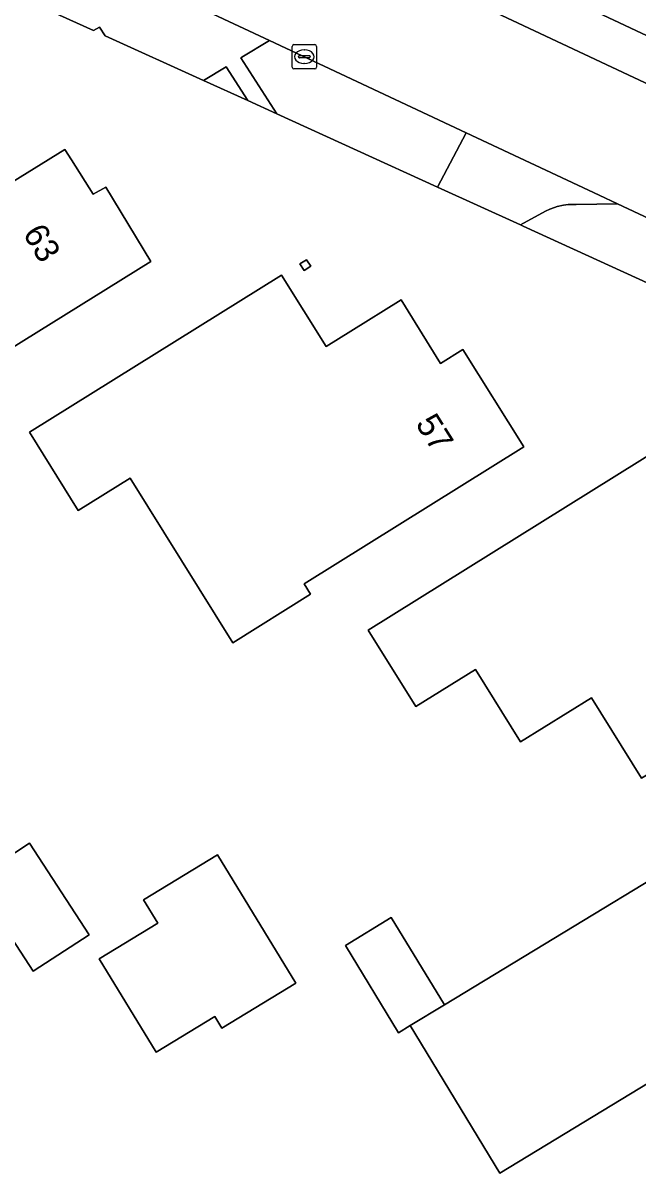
# Model space of a CAD drawing. Extents: x 158835 to 160077, y 386387 to 387778.
# Drawn here: x 159324.99 to 159350.23, y 386506.79 to 386554.02 of the extents above; entities that cross this region are included whole.
import ezdxf

# ---------------------------------------------------------------- set-up
doc = ezdxf.new("R2010")
doc.units = 0
for name, color, linetype in [('IMGEO_Berm_groen', 7, 'Continuous'), ('IMGEO_Erf', 7, 'Continuous'), ('IMGEO_Groenvoorziening', 7, 'Continuous'), ('IMGEO_Kolk', 7, 'Continuous'), ('IMGEO_Muur', 7, 'Continuous'), ('IMGEO_Pand', 7, 'Continuous'), ('IMGEO_Pand_nummerreeks', 7, 'Continuous'), ('IMGEO_Parkeervlak_open', 7, 'Continuous'), ('IMGEO_Rijbaan_lokaal_open', 7, 'Continuous'), ('IMGEO_Voetpad_open', 7, 'Continuous')]:
    doc.layers.add(name, color=color, linetype=linetype)

msp = doc.modelspace()

# ---------------------------------------------------------------- linework, layer by layer
at = {"layer": 'IMGEO_Berm_groen'}
msp.add_lwpolyline([(159352.464, 386545.16), (159349.396, 386546.601), (159347.702, 386546.572), (159347.374, 386546.567), (159347.18, 386546.542), (159346.919, 386546.489), (159346.802, 386546.451), (159346.621, 386546.378), (159346.443, 386546.295), (159345.409, 386545.727), (159345.526, 386545.674), (159353.791, 386541.901), (159354.018, 386542.161), (159354.22, 386542.421), (159354.409, 386542.728), (159354.586, 386543.095), (159354.69, 386543.359), (159354.801, 386543.686), (159354.904, 386544.015)], close=True, dxfattribs=at)
at = {"layer": 'IMGEO_Erf'}
msp.add_lwpolyline([(159353.791, 386541.901), (159345.526, 386545.674), (159345.409, 386545.727), (159342.001, 386547.282), (159335.414, 386550.289), (159334.221, 386550.834), (159332.396, 386551.667), (159328.362, 386553.498), (159328.13, 386553.854), (159327.891, 386553.712), (159325.094, 386554.983)], dxfattribs=at)
for points in [[(159322.223, 386549.778), (159322.505, 386549.317), (159321.223, 386548.533), (159322.604, 386546.293), (159323.89, 386547.086), (159326.716, 386548.827), (159326.981, 386548.404), (159327.868, 386546.988), (159328.387, 386547.275), (159330.245, 386544.227), (159319.691, 386537.673), (159317.69, 386540.897), (159313.172, 386538.149), (159310.454, 386542.605)], [(159336.632, 386544.302), (159336.805, 386544.034), (159336.534, 386543.859), (159336.361, 386544.128)], [(159335.606, 386543.662), (159337.437, 386540.733), (159338.45, 386541.363), (159340.512, 386542.649), (159342.125, 386540.037), (159343.04, 386540.611), (159345.55, 386536.616), (159336.535, 386530.987), (159336.8, 386530.561), (159333.605, 386528.57), (159329.395, 386535.327), (159327.262, 386533.998), (159325.258, 386537.215)], [(159351.37, 386536.696), (159353.124, 386533.831), (159354.154, 386534.47), (159356.087, 386535.669), (159357.868, 386532.759), (159358.436, 386533.116), (159360.555, 386529.664), (159359.986, 386529.305), (159360.16, 386529.022), (159350.767, 386523.24), (159350.382, 386523.003), (159348.32, 386526.314), (159345.417, 386524.505), (159343.567, 386527.476), (159341.114, 386525.948), (159339.157, 386529.089)], [(159356.596, 386522.379), (159360.268, 386516.328), (159344.558, 386506.795), (159340.887, 386512.846), (159340.412, 386512.558), (159338.226, 386516.141), (159340.102, 386517.286), (159342.291, 386513.698)], [(159325.408, 386515.082), (159322.962, 386518.841), (159325.259, 386520.336), (159327.705, 386516.577)], [(159332.978, 386519.866), (159336.196, 386514.592), (159333.156, 386512.738), (159332.864, 386513.217), (159330.462, 386511.752), (159328.124, 386515.584), (159330.526, 386517.049), (159329.939, 386518.011)]]:
    msp.add_lwpolyline(points, close=True, dxfattribs=at)
at = {"layer": 'IMGEO_Groenvoorziening'}
for points in [[(159335.115, 386553.306), (159333.969, 386552.615), (159333.934, 386552.594), (159335.414, 386550.289), (159342.001, 386547.282), (159343.189, 386549.515)], [(159333.326, 386552.228), (159332.396, 386551.667), (159334.221, 386550.834)]]:
    msp.add_lwpolyline(points, close=True, dxfattribs=at)
at = {"layer": 'IMGEO_Kolk'}
for p, q in [((159336.041, 386552.212), (159336.041, 386553.064)), ((159336.116, 386553.138), (159336.968, 386553.138)), ((159336.529, 386552.918), (159336.554, 386552.918)), ((159337.042, 386553.064), (159337.042, 386552.212)), ((159336.3, 386552.632), (159336.3, 386552.644)), ((159336.738, 386552.595), (159336.34, 386552.595)), ((159336.343, 386552.681), (159336.741, 386552.681)), ((159336.552, 386552.358), (159336.527, 386552.358)), ((159336.784, 386552.644), (159336.784, 386552.632)), ((159336.968, 386552.138), (159336.116, 386552.138))]:
    msp.add_line(p, q, dxfattribs=at)
for points in [[(159336.041, 386552.212), (159336.041, 386553.064)], [(159336.116, 386553.138), (159336.968, 386553.138)], [(159337.042, 386553.064), (159337.042, 386552.212)], [(159336.968, 386552.138), (159336.116, 386552.138)]]:
    msp.add_lwpolyline(points, dxfattribs=at)
for centre, radius, start, end in [((159336.118, 386553.062), 0.0765, 91.552, 178.448), ((159336.118, 386553.062), 0.0765, 91.552, 178.448), ((159336.966, 386553.062), 0.0765, 1.552, 88.448), ((159336.966, 386553.062), 0.0765, 1.552, 88.448), ((159336.34, 386552.641), 0.0403, 85.8775, 175.7526), ((159336.337, 386552.631), 0.0366, 178.938, 274.7102), ((159336.741, 386552.638), 0.043, 264.8664, 352.4533), ((159336.745, 386552.643), 0.0386, 1.7309, 96.639), ((159336.118, 386552.214), 0.0765, 181.552, 268.448), ((159336.118, 386552.214), 0.0765, 181.552, 268.448), ((159336.966, 386552.214), 0.0765, 271.552, 358.448), ((159336.966, 386552.214), 0.0765, 271.552, 358.448)]:
    msp.add_arc(centre, radius, start, end, dxfattribs=at)
for centre, major_axis, ratio, start_param, end_param in [((159336.528, 386552.638), (-0.387, 0.002), 0.722429, 4.712389, 7.853982), ((159336.553, 386552.638), (-0.39, 0.002), 0.717154, 1.570796, 4.712389)]:
    msp.add_ellipse(centre, major_axis=major_axis, ratio=ratio, start_param=start_param, end_param=end_param, dxfattribs=at)
at = {"layer": 'IMGEO_Muur'}
msp.add_lwpolyline([(159336.632, 386544.302), (159336.361, 386544.128), (159336.534, 386543.859), (159336.805, 386544.034)], close=True, dxfattribs=at)
at = {"layer": 'IMGEO_Pand'}
for points in [[(159322.604, 386546.293), (159321.223, 386548.533), (159322.505, 386549.317), (159322.223, 386549.778), (159310.454, 386542.605), (159313.172, 386538.149), (159317.69, 386540.897), (159319.691, 386537.673), (159330.245, 386544.227), (159328.387, 386547.275), (159327.868, 386546.988), (159326.981, 386548.404), (159326.716, 386548.827), (159323.89, 386547.086)], [(159343.04, 386540.611), (159342.125, 386540.037), (159340.512, 386542.649), (159338.45, 386541.363), (159337.437, 386540.733), (159335.606, 386543.662), (159325.258, 386537.215), (159327.262, 386533.998), (159329.395, 386535.327), (159333.605, 386528.57), (159336.8, 386530.561), (159336.535, 386530.987), (159345.55, 386536.616)], [(159359.986, 386529.305), (159360.555, 386529.664), (159358.436, 386533.116), (159357.868, 386532.759), (159356.087, 386535.669), (159354.154, 386534.47), (159353.124, 386533.831), (159351.37, 386536.696), (159339.157, 386529.089), (159341.114, 386525.948), (159343.567, 386527.476), (159345.417, 386524.505), (159348.32, 386526.314), (159350.382, 386523.003), (159350.767, 386523.24), (159360.16, 386529.022)], [(159360.268, 386516.328), (159356.596, 386522.379), (159342.291, 386513.698), (159340.887, 386512.846), (159344.558, 386506.795)], [(159325.408, 386515.082), (159327.705, 386516.577), (159325.259, 386520.336), (159322.962, 386518.841)], [(159332.978, 386519.866), (159329.939, 386518.011), (159330.526, 386517.049), (159328.124, 386515.584), (159330.462, 386511.752), (159332.864, 386513.217), (159333.156, 386512.738), (159336.196, 386514.592)], [(159338.226, 386516.141), (159340.412, 386512.558), (159340.887, 386512.846), (159342.291, 386513.698), (159340.102, 386517.286)]]:
    msp.add_lwpolyline(points, close=True, dxfattribs=at)
at = {"layer": 'IMGEO_Parkeervlak_open'}
for points in [[(159358.772, 386549.664), (159355.359, 386551.266), (159352.653, 386552.537), (159349.241, 386554.139), (159325.961, 386565.07), (159322.56, 386566.673), (159308.304, 386573.391), (159304.902, 386574.994), (159299.466, 386577.556)], [(159295.852, 386577.254), (159321.741, 386565.098), (159360.254, 386546.992), (159382.422, 386536.598), (159382.972, 386536.339), (159383.723, 386537.942), (159358.772, 386549.664)]]:
    msp.add_lwpolyline(points, dxfattribs=at)
at = {"layer": 'IMGEO_Rijbaan_lokaal_open'}
for points in [[(159382.422, 386536.598), (159360.254, 386546.992), (159321.741, 386565.098)], [(159326.304, 386557.443), (159335.115, 386553.306), (159343.189, 386549.515), (159348.636, 386546.958), (159349.396, 386546.601), (159352.464, 386545.16), (159354.904, 386544.015), (159356.7, 386543.172), (159357.728, 386542.689), (159365.76, 386538.912), (159367.849, 386537.93), (159368.607, 386537.574), (159369.472, 386537.167), (159373.622, 386535.218), (159380.329, 386532.068)]]:
    msp.add_lwpolyline(points, dxfattribs=at)
at = {"layer": 'IMGEO_Voetpad_open'}
msp.add_lwpolyline([(159299.466, 386577.556), (159304.902, 386574.994), (159308.304, 386573.391), (159322.56, 386566.673), (159325.961, 386565.07), (159349.241, 386554.139), (159352.653, 386552.537), (159355.359, 386551.266), (159358.772, 386549.664), (159383.723, 386537.942), (159387.14, 386536.342), (159400.762, 386529.961), (159404.157, 386528.371), (159406.767, 386527.149), (159406.894, 386527.089), (159410.294, 386525.492), (159416.664, 386522.5)], dxfattribs=at)
for points in [[(159326.304, 386557.443), (159325.094, 386554.983), (159327.891, 386553.712), (159328.13, 386553.854), (159328.362, 386553.498), (159332.396, 386551.667), (159333.326, 386552.228), (159334.221, 386550.834), (159335.414, 386550.289), (159333.934, 386552.594), (159333.969, 386552.615), (159335.115, 386553.306)], [(159343.189, 386549.515), (159342.001, 386547.282), (159345.409, 386545.727), (159346.443, 386546.295), (159346.621, 386546.378), (159346.802, 386546.451), (159346.919, 386546.489), (159347.18, 386546.542), (159347.374, 386546.567), (159347.702, 386546.572), (159349.396, 386546.601), (159348.636, 386546.958)]]:
    msp.add_lwpolyline(points, close=True, dxfattribs=at)

# ---------------------------------------------------------------- texts
at = {"layer": 'IMGEO_Pand_nummerreeks'}
for s, rotation, p in [('63', 301.0637, (159324.964, 386545.378)), ('57', 302.137, (159341.079, 386537.566))]:
    msp.add_text(s, height=1, rotation=rotation, dxfattribs=at).set_placement(p)

doc.saveas('drawing.dxf')
